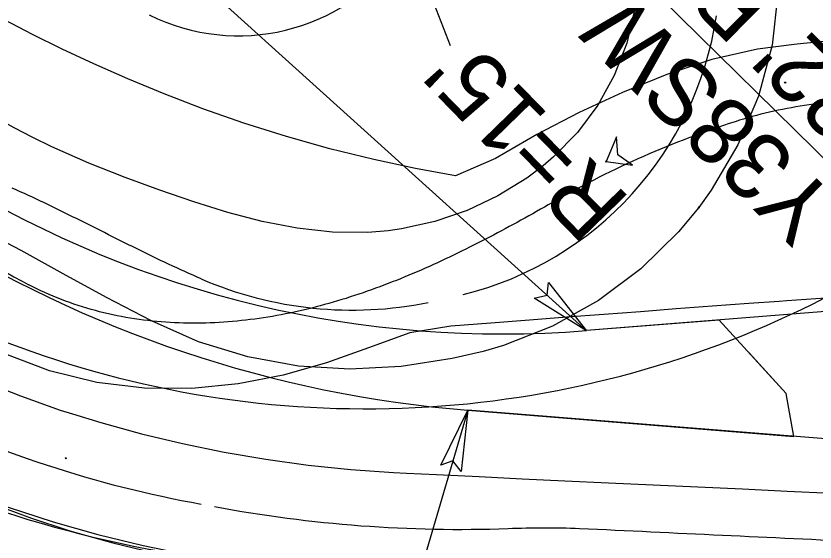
# Model space of a CAD drawing. Extents: x 1262642 to 1268358, y 767825 to 773481.
# Drawn here: x 1266689.1 to 1266748.8, y 772119 to 772158.3 of the extents above; entities that cross this region are included whole.
import ezdxf

# ---------------------------------------------------------------- set-up
doc = ezdxf.new("R2010")
doc.units = 0
for name, color, linetype in [('Prop Conc 1ft 6in Curb and Gutter', 7, 'Continuous'), ('Prop Conc 2ft 6in Curb and Gutter', 7, 'Continuous'), ('Prop Conc 4in Sidewalk', 7, 'Continuous'), ('Prop Conc 5in Monolithic Keyed In Island', 7, 'Continuous'), ('Prop Dimension', 7, 'Continuous'), ('Prop Dimension Text', 7, 'Continuous'), ('Prop EOT', 7, 'Continuous'), ('Prop Horizontal Alignment', 7, 'Continuous'), ('Prop Lane Lines', 7, 'Continuous'), ('Prop Shade Light', 7, 'Continuous'), ('Prop Shade Medium', 7, 'Continuous'), ('Prop Terminator CELL', 7, 'Continuous'), ('Scratch_Level_3', 7, 'Continuous')]:
    doc.layers.add(name, color=color, linetype=linetype)

msp = doc.modelspace()

# ---------------------------------------------------------------- linework, layer by layer
at = {"layer": 'Prop Conc 1ft 6in Curb and Gutter'}
for p, q in [((1266746.675, 772130.132), (1266743.903, 772133.162)), ((1266747.234, 772126.922), (1266746.675, 772130.132))]:
    msp.add_line(p, q, dxfattribs=at)
at = {"layer": 'Prop Conc 2ft 6in Curb and Gutter'}
for radius, start in [(127, 223.23333), (131.5, 223.23333), (136.5, 223.25919)]:
    msp.add_arc((1266740.242, 772215.4), radius, start, 257.86997, dxfattribs=at)
at = {"layer": 'Prop Conc 4in Sidewalk'}
for radius in [131.5, 136.5]:
    msp.add_arc((1266740.242, 772215.4), radius, 223.23333, 257.86997, dxfattribs=at)
at = {"layer": 'Prop Conc 5in Monolithic Keyed In Island'}
for p, q in [((1266753.061, 772136.521), (1266731.75, 772134.826)), ((1266741.66, 772135.614), (1266746.675, 772130.132)), ((1266747.234, 772126.922), (1266746.675, 772130.132)), ((1266759.327, 772125.948), (1266722.896, 772128.884))]:
    msp.add_line(p, q, dxfattribs=at)
for centre, radius, start, end in [((1266725.486, 772213.579), 79.002, 238.6153, 274.54789), ((1266730.07, 772217.888), 89.293, 237.51857, 265.39188)]:
    msp.add_arc(centre, radius, start, end, dxfattribs=at)
at = {"layer": 'Prop Dimension'}
for p, q in [((1266731.744, 772134.821), (1266682.387, 772179.383)), ((1266718.539, 772163.987), (1266721.575, 772156.135)), ((1266722.896, 772128.884), (1266688.042, 772010.59))]:
    msp.add_line(p, q, dxfattribs=at)
at = {"layer": 'Prop Dimension Text'}
msp.add_line((1266751.861, 772145.344), (1266725.28, 772171.535), dxfattribs=at)
at = {"layer": 'Prop EOT'}
for centre, radius, start, end in [((1266705.758, 772171.851), 15, 243.65317, 43.25885), ((1266740.242, 772215.4), 125, 223.23333, 257.86997)]:
    msp.add_arc(centre, radius, start, end, dxfattribs=at)
at = {"layer": 'Prop Horizontal Alignment'}
for centre, radius, start, end in [((1275047.307, 780021.225), 11400, 222.9935866, 225.4043192), ((1266715.285, 772203.988), 75, 223.23333, 317.90382)]:
    msp.add_arc(centre, radius, start, end, dxfattribs=at)
at = {"layer": 'Prop Lane Lines'}
for centre, radius, start, end in [((1275047.307, 780021.225), 11427, 216.3674993, 223.5476842), ((1275047.307, 780021.225), 11427, 222.9935866, 225.3637298), ((1266715.285, 772203.988), 87, 223.23333, 266.78605)]:
    msp.add_arc(centre, radius, start, end, dxfattribs=at)
at = {"layer": 'Prop Shade Light'}
msp.add_arc((1266705.758, 772171.851), 15, 243.65317, 43.25885, dxfattribs=at)
at = {"layer": 'Prop Shade Medium'}
for p, q in [((1266741.66, 772135.614), (1266731.75, 772134.826)), ((1266746.675, 772130.132), (1266741.66, 772135.614)), ((1266747.234, 772126.922), (1266746.675, 772130.132)), ((1266722.896, 772128.884), (1266747.234, 772126.922))]:
    msp.add_line(p, q, dxfattribs=at)
for centre, radius, start, end in [((1266725.486, 772213.579), 79.002, 238.6153, 274.54789), ((1266730.07, 772217.888), 89.293, 237.51857, 265.39188)]:
    msp.add_arc(centre, radius, start, end, dxfattribs=at)
at = {"layer": 'Prop Terminator CELL'}
for points in [[(1266728.924, 772138.412), (1266731.744, 772134.821), (1266727.85, 772137.259), (1266728.812, 772137.468)], [(1266720.88, 772124.786), (1266722.896, 772128.884), (1266722.384, 772124.317), (1266721.779, 772125.095)]]:
    msp.add_lwpolyline(points, close=True, dxfattribs=at)
at = {"layer": 'Scratch_Level_3'}
for points in [[(1266690.415, 772149.243), (1266689.004, 772149.965), (1266686.172, 772151.541), (1266683.438, 772153.233), (1266680.84, 772155.01), (1266678.327, 772156.902), (1266675.902, 772158.905), (1266673.571, 772161.016), (1266671.336, 772163.229), (1266669.179, 772165.518), (1266667.051, 772167.834), (1266664.917, 772170.144), (1266662.784, 772172.456), (1266660.62, 772174.808), (1266658.396, 772177.225), (1266656.331, 772179.411)], [(1266745.341, 772165.96), (1266745.793, 772163.779), (1266746.057, 772160.001), (1266745.624, 772156.142), (1266744.59, 772152.34), (1266743.062, 772148.708), (1266741.067, 772145.309), (1266740.146, 772144.028)], [(1266735.6, 772160.683), (1266735.4, 772158.977), (1266734.767, 772156.305), (1266733.824, 772153.889), (1266732.59, 772151.662), (1266731.073, 772149.619), (1266729.3, 772147.796), (1266728.525, 772147.136)], [(1266747.277, 772156.207), (1266744.536, 772155.844), (1266741.118, 772155.083), (1266737.747, 772153.955), (1266734.442, 772152.619), (1266731.204, 772151.128), (1266728.04, 772149.484), (1266724.958, 772147.691), (1266721.979, 772146.401), (1266718.978, 772146.938), (1266715.864, 772147.6), (1266712.589, 772148.41), (1266709.347, 772149.326), (1266706.177, 772150.33), (1266703.115, 772151.402), (1266700.211, 772152.511), (1266697.494, 772153.633), (1266694.959, 772154.752), (1266692.606, 772155.854), (1266690.394, 772156.947), (1266688.288, 772158.04)], [(1266810.921, 772147.927), (1266809.834, 772148.75), (1266806.958, 772150.648), (1266803.86, 772152.275), (1266800.55, 772153.584), (1266797.116, 772154.652), (1266793.633, 772155.548), (1266790.109, 772156.268), (1266786.554, 772156.812), (1266782.975, 772157.177), (1266779.383, 772157.363), (1266775.786, 772157.37), (1266772.199, 772157.207), (1266768.664, 772157.055), (1266765.183, 772157.013), (1266761.734, 772157.034), (1266758.285, 772156.973), (1266754.839, 772156.827), (1266751.398, 772156.596), (1266747.963, 772156.28), (1266747.277, 772156.207)], [(1266750.363, 772151.914), (1266750.031, 772151.884), (1266749.699, 772151.851), (1266749.367, 772151.815), (1266749.036, 772151.776), (1266748.706, 772151.734), (1266748.375, 772151.689), (1266748.045, 772151.641), (1266747.716, 772151.59), (1266747.387, 772151.536), (1266747.059, 772151.479), (1266746.731, 772151.419), (1266746.404, 772151.355), (1266746.077, 772151.288), (1266745.751, 772151.218), (1266745.426, 772151.144), (1266745.102, 772151.067), (1266744.778, 772150.987), (1266744.456, 772150.903), (1266744.134, 772150.816), (1266743.813, 772150.726), (1266743.493, 772150.632), (1266743.174, 772150.535), (1266742.857, 772150.434)], [(1266716.943, 772142.284), (1266715.419, 772142.157), (1266712.785, 772142.176), (1266710.141, 772142.47), (1266707.531, 772142.981), (1266704.959, 772143.655), (1266702.419, 772144.446), (1266699.899, 772145.314), (1266697.296, 772146.262), (1266694.592, 772147.332), (1266691.819, 772148.563), (1266690.415, 772149.243)], [(1266728.525, 772147.136), (1266727.304, 772146.221), (1266725.139, 772144.886), (1266722.84, 772143.8), (1266720.434, 772142.977), (1266717.951, 772142.426), (1266716.943, 772142.284)], [(1266702.981, 772138.692), (1266702.675, 772138.824), (1266702.37, 772138.958), (1266702.065, 772139.094), (1266701.761, 772139.231), (1266701.458, 772139.369), (1266701.155, 772139.508), (1266700.852, 772139.648), (1266700.55, 772139.789), (1266700.249, 772139.932), (1266699.948, 772140.075), (1266699.647, 772140.219), (1266699.347, 772140.364), (1266699.048, 772140.51), (1266698.748, 772140.656), (1266698.449, 772140.803), (1266698.15, 772140.95), (1266697.851, 772141.099), (1266697.553, 772141.247), (1266697.255, 772141.396), (1266696.957, 772141.545), (1266696.659, 772141.695), (1266696.361, 772141.844), (1266696.063, 772141.994), (1266695.765, 772142.144), (1266695.468, 772142.294), (1266695.17, 772142.444), (1266694.872, 772142.594), (1266694.574, 772142.743), (1266694.276, 772142.893), (1266693.978, 772143.042), (1266693.68, 772143.191), (1266693.381, 772143.339), (1266693.083, 772143.487), (1266692.784, 772143.634), (1266692.484, 772143.781), (1266692.185, 772143.927), (1266691.885, 772144.072), (1266691.584, 772144.217), (1266691.284, 772144.36), (1266690.982, 772144.503), (1266690.681, 772144.645), (1266690.379, 772144.786), (1266690.076, 772144.925), (1266689.773, 772145.064), (1266689.469, 772145.201), (1266689.164, 772145.337), (1266688.86, 772145.472)], [(1266729.477, 772144.546), (1266729.188, 772144.381), (1266728.898, 772144.216), (1266728.608, 772144.051), (1266728.318, 772143.887), (1266728.028, 772143.723), (1266727.737, 772143.56), (1266727.446, 772143.397), (1266727.155, 772143.235), (1266726.863, 772143.074), (1266726.571, 772142.914), (1266726.278, 772142.754), (1266725.985, 772142.595), (1266725.692, 772142.437), (1266725.398, 772142.279), (1266725.104, 772142.123), (1266724.809, 772141.967), (1266724.514, 772141.812), (1266724.218, 772141.658), (1266723.922, 772141.505), (1266723.625, 772141.354), (1266723.328, 772141.203), (1266723.03, 772141.053), (1266722.732, 772140.905), (1266722.433, 772140.757), (1266722.133, 772140.611), (1266721.833, 772140.466), (1266721.532, 772140.322), (1266721.231, 772140.18), (1266720.929, 772140.038), (1266720.627, 772139.899), (1266720.323, 772139.76), (1266720.019, 772139.623), (1266719.715, 772139.488), (1266719.41, 772139.354), (1266719.104, 772139.221), (1266718.797, 772139.09), (1266718.49, 772138.961), (1266718.182, 772138.833), (1266717.874, 772138.707), (1266717.564, 772138.583), (1266717.254, 772138.46), (1266716.944, 772138.339), (1266716.632, 772138.22), (1266716.32, 772138.103), (1266716.007, 772137.988), (1266715.694, 772137.875), (1266715.38, 772137.764), (1266715.065, 772137.654), (1266714.749, 772137.547), (1266714.433, 772137.442), (1266714.116, 772137.339), (1266713.798, 772137.238), (1266713.48, 772137.14), (1266713.161, 772137.043), (1266712.841, 772136.949), (1266712.52, 772136.858), (1266712.199, 772136.768), (1266711.877, 772136.681), (1266711.555, 772136.597), (1266711.232, 772136.515), (1266710.908, 772136.435), (1266710.584, 772136.358), (1266710.259, 772136.284), (1266709.933, 772136.212), (1266709.607, 772136.143), (1266709.281, 772136.077), (1266708.953, 772136.013), (1266708.626, 772135.952), (1266708.297, 772135.894), (1266707.969, 772135.839), (1266707.639, 772135.787), (1266707.31, 772135.738), (1266706.98, 772135.692), (1266706.649, 772135.649), (1266706.318, 772135.608), (1266705.987, 772135.571), (1266705.655, 772135.538), (1266705.323, 772135.507), (1266704.991, 772135.479), (1266704.659, 772135.455), (1266704.326, 772135.434), (1266703.993, 772135.417), (1266703.66, 772135.403), (1266703.327, 772135.392), (1266702.994, 772135.384), (1266702.66, 772135.38), (1266702.327, 772135.38), (1266701.994, 772135.383), (1266701.66, 772135.39), (1266701.327, 772135.4), (1266700.994, 772135.414), (1266700.661, 772135.432), (1266700.329, 772135.454), (1266699.996, 772135.479), (1266699.664, 772135.508), (1266699.333, 772135.54), (1266699.001, 772135.577), (1266698.67, 772135.617), (1266698.34, 772135.662), (1266698.01, 772135.71), (1266697.681, 772135.762), (1266697.352, 772135.818), (1266697.025, 772135.878), (1266696.697, 772135.942), (1266696.371, 772136.01), (1266696.046, 772136.083), (1266695.721, 772136.159), (1266695.398, 772136.239), (1266695.075, 772136.324), (1266694.754, 772136.413), (1266694.434, 772136.505), (1266694.115, 772136.602), (1266693.797, 772136.704), (1266693.481, 772136.809), (1266693.166, 772136.919), (1266692.853, 772137.033), (1266692.541, 772137.151), (1266692.231, 772137.273), (1266691.923, 772137.399), (1266691.616, 772137.53), (1266691.312, 772137.665), (1266691.009, 772137.805), (1266690.708, 772137.948), (1266690.409, 772138.096), (1266690.113, 772138.248)], [(1266740.146, 772144.028), (1266738.639, 772142.203), (1266735.822, 772139.446), (1266732.664, 772137.085), (1266729.221, 772135.164), (1266725.554, 772133.714), (1266724.039, 772133.273)], [(1266724.039, 772133.273), (1266721.735, 772132.757), (1266717.922, 772132.144), (1266714.085, 772131.937), (1266710.249, 772132.181), (1266706.467, 772132.872), (1266702.791, 772134.001), (1266699.271, 772135.546), (1266695.913, 772137.289), (1266692.681, 772139.068), (1266689.532, 772140.803), (1266687.975, 772141.631)], [(1266798.928, 772133.354), (1266797.743, 772133.766), (1266794.83, 772134.705), (1266791.981, 772135.521), (1266789.217, 772136.214), (1266786.485, 772136.802), (1266783.759, 772137.291), (1266781.042, 772137.682), (1266778.316, 772137.981), (1266775.562, 772138.192), (1266772.773, 772138.32), (1266769.983, 772138.369), (1266767.182, 772138.349), (1266764.317, 772138.266), (1266761.377, 772138.127), (1266758.385, 772137.943), (1266755.42, 772137.732), (1266752.487, 772137.495), (1266749.6, 772137.263), (1266746.721, 772137.048), (1266746.147, 772137.008)], [(1266673.64, 772137.925), (1266675.253, 772136.907), (1266677.993, 772135.295), (1266680.792, 772133.79), (1266683.647, 772132.394), (1266686.546, 772131.112), (1266689.482, 772129.947), (1266692.46, 772128.896), (1266693.361, 772128.603)], [(1266746.147, 772137.008), (1266743.888, 772136.858), (1266741.13, 772136.648), (1266738.459, 772136.445), (1266735.782, 772136.241), (1266733.06, 772136.034), (1266730.297, 772135.824), (1266727.487, 772135.61), (1266724.601, 772135.391), (1266721.612, 772135.163), (1266718.551, 772134.652), (1266715.47, 772133.543), (1266712.336, 772132.431), (1266709.097, 772131.502), (1266705.741, 772130.848), (1266702.285, 772130.512), (1266698.756, 772130.536), (1266695.194, 772130.96), (1266691.649, 772131.822), (1266688.188, 772133.151)], [(1266667.285, 772132.672), (1266667.558, 772132.488), (1266670.292, 772130.697), (1266673.026, 772129.006), (1266675.798, 772127.398), (1266678.614, 772125.876), (1266681.474, 772124.45), (1266684.378, 772123.125), (1266687.324, 772121.911), (1266690.312, 772120.812), (1266693.032, 772119.925)], [(1266668.115, 772131.843), (1266669.87, 772130.699), (1266672.853, 772128.884), (1266675.905, 772127.187), (1266679.022, 772125.609), (1266682.185, 772124.155), (1266685.388, 772122.827), (1266688.641, 772121.622), (1266689.625, 772121.285)], [(1266693.361, 772128.603), (1266695.475, 772127.958), (1266698.52, 772127.121), (1266701.591, 772126.386), (1266704.684, 772125.751), (1266707.8, 772125.219), (1266710.972, 772124.786), (1266714.158, 772124.459), (1266717.352, 772124.235), (1266718.312, 772124.183)], [(1266718.312, 772124.183), (1266720.55, 772124.073), (1266723.749, 772123.92), (1266726.947, 772123.767), (1266730.147, 772123.615), (1266733.409, 772123.461), (1266736.736, 772123.303), (1266740.068, 772123.154), (1266743.4, 772122.999), (1266746.732, 772122.832), (1266750.064, 772122.676), (1266753.396, 772122.519), (1266755.728, 772122.409)], [(1266689.625, 772121.285), (1266691.938, 772120.544), (1266695.274, 772119.594), (1266698.645, 772118.773), (1266702.044, 772118.083), (1266705.469, 772117.52), (1266708.9, 772117.011), (1266712.346, 772116.618), (1266715.804, 772116.34), (1266716.843, 772116.28)], [(1266693.032, 772119.925), (1266693.336, 772119.833), (1266696.392, 772118.972), (1266699.475, 772118.223), (1266702.571, 772117.581), (1266705.662, 772117.034), (1266708.723, 772116.572), (1266711.757, 772116.177), (1266713.572, 772115.966)], [(1266725.907, 772120.048), (1266726.24, 772120.061), (1266726.574, 772120.072), (1266726.907, 772120.081), (1266727.24, 772120.09), (1266727.573, 772120.096), (1266727.907, 772120.102), (1266728.24, 772120.106), (1266728.573, 772120.108), (1266728.906, 772120.108), (1266729.24, 772120.107), (1266729.573, 772120.103), (1266729.906, 772120.098), (1266730.24, 772120.091), (1266730.573, 772120.082), (1266730.906, 772120.07), (1266731.239, 772120.056)]]:
    msp.add_lwpolyline(points, dxfattribs=at)
msp.add_lwpolyline([(1266733.217, 772147.461), (1266735.198, 772147.191), (1266734.085, 772147.957), (1266733.99, 772149.306)], close=True, dxfattribs=at)
for centre in [(1266746.596, 772153.349), (1266746.596, 772153.349), (1266733.217, 772147.461), (1266733.217, 772147.461), (1266740.146, 772144.028), (1266740.146, 772144.028), (1266692.866, 772125.294), (1266692.866, 772125.294)]:
    msp.add_circle(centre, 0.0417, dxfattribs=at)
for centre, radius, start, end in [((1266716.484, 772162.028), 25.244, 283.88943, 351.57475), ((1266764.196, 772083.793), 69.974, 107.75577, 119.74706), ((1266709.044, 772174.614), 40.999, 228.34586, 242.4992), ((1266714.253, 772164.763), 28.403, 246.6182, 281.55615), ((1266718.246, 772206.626), 86.119, 243.88946, 259.79186), ((1266761.141, 772254.43), 162.283, 232.6506, 249.30211), ((1266722.29, 772219.154), 99.172, 259.35337, 272.09041), ((1268393.275, 807244.536), 35163.78, 267.2908732, 267.3256629)]:
    msp.add_arc(centre, radius, start, end, dxfattribs=at)

# ---------------------------------------------------------------- texts
at = {"layer": 'Prop Dimension'}
msp.add_text("R=15'", height=5, rotation=134.2575, dxfattribs=at).set_placement((1266735.145, 772144.595))
at = {"layer": 'Prop Dimension Text'}
for s, p in [('-Y38SW- +94.34', (1266752.336, 772142.872)), ("2.32' RT", (1266757.6, 772148.215))]:
    msp.add_text(s, height=5, rotation=135.42387, dxfattribs=at).set_placement(p)

doc.saveas('drawing.dxf')
